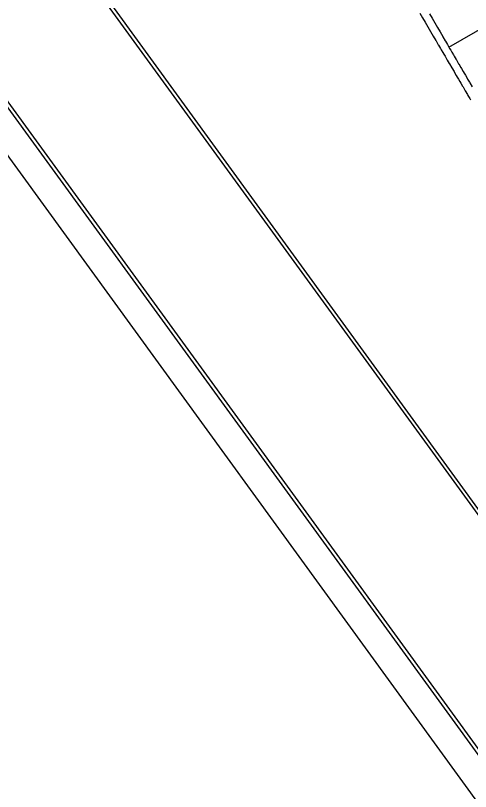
# Model space of a CAD drawing. Extents: x 2145147 to 2158018, y 137519 to 148068.
# Drawn here: x 2150446.2 to 2150532.2, y 142071.7 to 142218.4 of the extents above; entities that cross this region are included whole.
import ezdxf

# ---------------------------------------------------------------- set-up
doc = ezdxf.new("R2010")
doc.units = 0
for name, color, linetype in [('PR_Joint_Contraction', 7, 'Continuous'), ('PR_Parapet', 7, 'Continuous'), ('PR_Phasing_Pavement_6', 7, 'Continuous'), ('PR_Road_Shoulder', 7, 'Continuous')]:
    doc.layers.add(name, color=color, linetype=linetype)

msp = doc.modelspace()

# ---------------------------------------------------------------- linework, layer by layer
at = {"layer": 'PR_Joint_Contraction'}
msp.add_line((2150528.12, 142212.39), (2150553.15, 142227.03), dxfattribs=at)
msp.add_line((2150528.12, 142212.39), (2150553.15, 142227.03), dxfattribs=at)
at = {"layer": 'PR_Parapet'}
for points in [[(2150522.61, 142218.83), (2150523.12, 142217.97), (2150523.62, 142217.11), (2150524.13, 142216.24), (2150524.63, 142215.38), (2150525.14, 142214.52), (2150525.64, 142213.65), (2150525.68, 142213.59)], [(2150522.61, 142218.83), (2150523.12, 142217.97), (2150523.62, 142217.11), (2150524.13, 142216.24), (2150524.63, 142215.38), (2150525.14, 142214.52), (2150525.64, 142213.65), (2150525.68, 142213.59)], [(2150525.68, 142213.59), (2150526.1, 142212.87), (2150526.15, 142212.79), (2150526.53, 142212.14), (2150526.65, 142211.93), (2150526.95, 142211.41), (2150527.16, 142211.06), (2150527.38, 142210.69), (2150527.66, 142210.2), (2150527.8, 142209.96), (2150528.17, 142209.34), (2150528.23, 142209.24), (2150528.65, 142208.51), (2150528.67, 142208.48), (2150529.08, 142207.78), (2150529.18, 142207.61), (2150529.5, 142207.06), (2150529.68, 142206.75), (2150529.93, 142206.33), (2150530.19, 142205.89), (2150530.35, 142205.61), (2150530.69, 142205.02), (2150530.78, 142204.88), (2150531.2, 142204.16), (2150531.2, 142204.15), (2150531.63, 142203.43), (2150531.7, 142203.3), (2150532.05, 142202.7), (2150532.21, 142202.43)], [(2150525.68, 142213.59), (2150526.1, 142212.87), (2150526.15, 142212.79), (2150526.53, 142212.14), (2150526.65, 142211.93), (2150526.95, 142211.41), (2150527.16, 142211.06), (2150527.38, 142210.69), (2150527.66, 142210.2), (2150527.8, 142209.96), (2150528.17, 142209.34), (2150528.23, 142209.24), (2150528.65, 142208.51), (2150528.67, 142208.48), (2150529.08, 142207.78), (2150529.18, 142207.61), (2150529.5, 142207.06), (2150529.68, 142206.75), (2150529.93, 142206.33), (2150530.19, 142205.89), (2150530.35, 142205.61), (2150530.69, 142205.02), (2150530.78, 142204.88), (2150531.2, 142204.16), (2150531.2, 142204.15), (2150531.63, 142203.43), (2150531.7, 142203.3), (2150532.05, 142202.7), (2150532.21, 142202.43)]]:
    msp.add_lwpolyline(points, dxfattribs=at)
at = {"layer": 'PR_Phasing_Pavement_6'}
for p, q in [((2150634.34, 141985.43), (2150260.58, 142499.78)), ((2150634.88, 141985.82), (2150261.12, 142500.17)), ((2150613.31, 141970.15), (2150239.55, 142484.49)), ((2150612.77, 141969.76), (2150349.09, 142332.62)), ((2150608.45, 141966.62), (2150347.31, 142325.99))]:
    msp.add_line(p, q, dxfattribs=at)
msp.add_arc((2149618.97, 141712.09), 1145.92, 0.50149, 56.56435, dxfattribs=at)
at = {"layer": 'PR_Road_Shoulder'}
for points in [[(2150524.42, 142218.73), (2150524.92, 142217.87), (2150525.43, 142217), (2150525.93, 142216.14), (2150526.44, 142215.28), (2150526.94, 142214.41), (2150526.98, 142214.35)], [(2150524.42, 142218.73), (2150524.92, 142217.87), (2150525.43, 142217), (2150525.93, 142216.14), (2150526.44, 142215.28), (2150526.94, 142214.41), (2150526.98, 142214.35)], [(2150526.98, 142214.35), (2150527.4, 142213.63), (2150527.45, 142213.55), (2150527.83, 142212.9), (2150527.95, 142212.69), (2150528.25, 142212.18), (2150528.46, 142211.83), (2150528.68, 142211.45), (2150528.96, 142210.96), (2150529.1, 142210.72), (2150529.47, 142210.1), (2150529.53, 142210), (2150529.95, 142209.27), (2150529.97, 142209.24), (2150530.38, 142208.54), (2150530.48, 142208.37), (2150530.8, 142207.82), (2150530.98, 142207.51), (2150531.23, 142207.09), (2150531.49, 142206.65), (2150531.65, 142206.37), (2150531.99, 142205.78), (2150532.08, 142205.64), (2150532.5, 142204.92)], [(2150526.98, 142214.35), (2150527.4, 142213.63), (2150527.45, 142213.55), (2150527.83, 142212.9), (2150527.95, 142212.69), (2150528.25, 142212.18), (2150528.46, 142211.83), (2150528.68, 142211.45), (2150528.96, 142210.96), (2150529.1, 142210.72), (2150529.47, 142210.1), (2150529.53, 142210), (2150529.95, 142209.27), (2150529.97, 142209.24), (2150530.38, 142208.54), (2150530.48, 142208.37), (2150530.8, 142207.82), (2150530.98, 142207.51), (2150531.23, 142207.09), (2150531.49, 142206.65), (2150531.65, 142206.37), (2150531.99, 142205.78), (2150532.08, 142205.64), (2150532.5, 142204.92)]]:
    msp.add_lwpolyline(points, dxfattribs=at)

doc.saveas('drawing.dxf')
